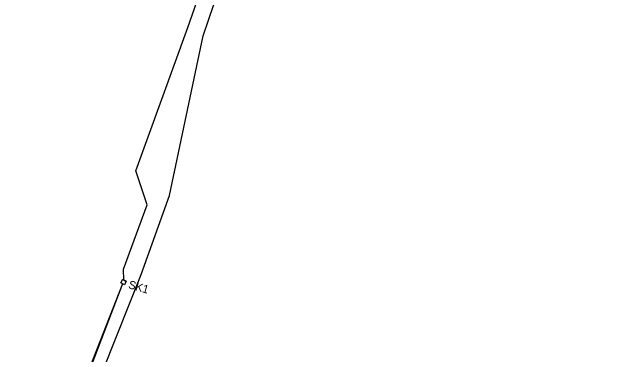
# Model space of a CAD drawing. Extents: x 6494530 to 6506885, y 5884901 to 5892312.
# Drawn here: x 6496772.2 to 6496854.1, y 5888728 to 5888773.5 of the extents above; entities that cross this region are included whole.
import ezdxf

# ---------------------------------------------------------------- set-up
doc = ezdxf.new("R2010")
doc.units = 0
for name, color, linetype in [('Gminne - nazwy', 7, 'Continuous'), ('kabel W KANALIZACJI ISTN', 7, 'Continuous'), ('Krajowe - nazwy', 7, 'Continuous'), ('Warstwa 59', 7, 'Continuous'), ('WEWNĘTRZNE ZDMiKP', 7, 'Continuous'), ('Wojewódzkie - nazwy', 7, 'Continuous')]:
    doc.layers.add(name, color=color, linetype=linetype)

msp = doc.modelspace()

# ---------------------------------------------------------------- linework, layer by layer
at = {"layer": 'kabel W KANALIZACJI ISTN'}
msp.add_lwpolyline([(6496772.182, 5888703.118), (6496775.716, 5888702.646), (6496784.302, 5888726.09), (6496789.308, 5888738.638), (6496793.06, 5888749.157), (6496797.529, 5888770.345), (6496805.455, 5888793.714), (6496810.152, 5888805.927), (6496816.597, 5888803.079), (6496833.953, 5888840.347), (6496837.918, 5888838.696), (6496844.5, 5888858.803), (6496854.058, 5888887.798)], dxfattribs=at)
at = {"layer": 'Krajowe - nazwy'}
msp.add_lwpolyline([(6496786.984, 5888737.959), (6496786.963, 5888739.339), (6496790.08, 5888747.887), (6496788.58, 5888752.413), (6496795.48, 5888771.469)], dxfattribs=at)
msp.add_lwpolyline([(6496786.984, 5888737.959), (6496786.963, 5888739.339), (6496790.08, 5888747.887), (6496788.58, 5888752.413), (6496795.48, 5888771.469)], dxfattribs=at)
at = {"layer": 'Warstwa 59'}
for points in [[(6496787.321, 5888737.74), (6496787.081, 5888737.27), (6496786.611, 5888737.537), (6496786.875, 5888738.011), (6496787.321, 5888737.74)], [(6496787.322, 5888737.737), (6496787.082, 5888737.267), (6496786.612, 5888737.534), (6496786.876, 5888738.008), (6496787.322, 5888737.737)], [(6496787.322, 5888737.737), (6496787.082, 5888737.267), (6496786.612, 5888737.534), (6496786.876, 5888738.008), (6496787.322, 5888737.737)], [(6496787.322, 5888737.737), (6496787.082, 5888737.267), (6496786.612, 5888737.534), (6496786.876, 5888738.008), (6496787.322, 5888737.737)], [(6496787.322, 5888737.737), (6496787.082, 5888737.267), (6496786.612, 5888737.534), (6496786.876, 5888738.008), (6496787.322, 5888737.737)], [(6496786.822, 5888737.417), (6496779.891, 5888719.79), (6496772.75, 5888700.51)], [(6496786.823, 5888737.414), (6496780.069, 5888719.76), (6496772.752, 5888700.468)]]:
    msp.add_lwpolyline(points, dxfattribs=at)
at = {"layer": 'WEWNĘTRZNE ZDMiKP'}
msp.add_lwpolyline([(6496795.48, 5888771.469), (6496797.63, 5888777.571), (6496808.911, 5888809.553), (6496815.274, 5888806.95), (6496820.38, 5888819.049), (6496830.553, 5888839.253), (6496832.269, 5888843.178), (6496840.189, 5888840.782), (6496842.984, 5888848.615), (6496845.163, 5888852.932), (6496846.029, 5888855.48)], dxfattribs=at)
at = {"layer": 'Wojewódzkie - nazwy'}
msp.add_lwpolyline([(6496786.823, 5888737.414), (6496779.892, 5888719.787), (6496772.751, 5888700.507)], dxfattribs=at)

# ---------------------------------------------------------------- texts
at = {"layer": 'Gminne - nazwy'}
for p in [(6496787.515, 5888736.856), (6496787.516, 5888736.853), (6496787.516, 5888736.853)]:
    msp.add_text('SK1', height=1.0752, rotation=343.76581, dxfattribs=at).set_placement(p)

doc.saveas('drawing.dxf')
